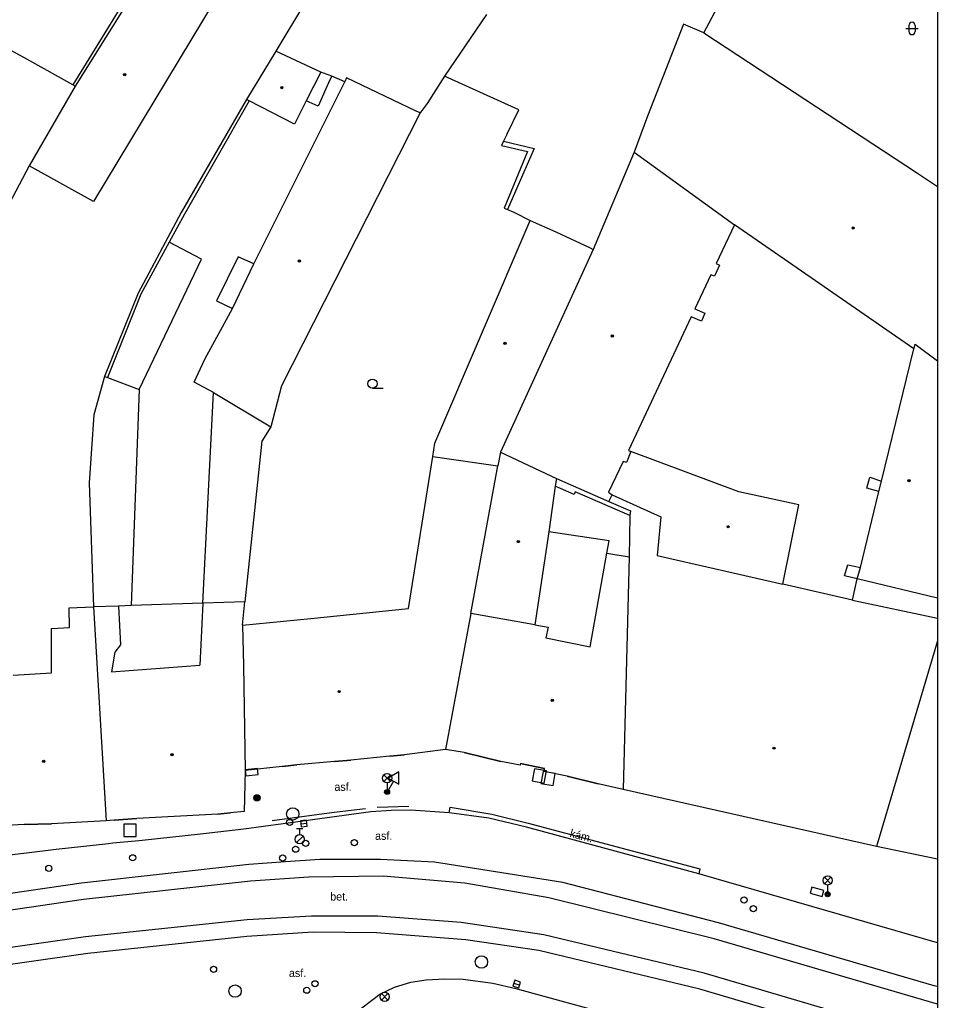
# Model space of a CAD drawing. Extents: x -600309 to -598967, y -1161267 to -1160292.
# Drawn here: x -599041.6 to -598967.1, y -1161051.1 to -1160971.4 of the extents above; entities that cross this region are included whole.
import ezdxf

# ---------------------------------------------------------------- set-up
doc = ezdxf.new("R2010")
doc.units = 0
for name, color, linetype in [('Level 10', 7, 'Continuous'), ('Level 11', 7, 'Continuous'), ('Level 13', 7, 'Continuous'), ('Level 24', 7, 'Continuous'), ('Level 25', 7, 'Continuous'), ('Level 26', 7, 'Continuous'), ('Level 27', 7, 'Continuous'), ('Level 28', 7, 'Continuous'), ('Level 33', 7, 'Continuous'), ('Level 34', 7, 'Continuous'), ('Level 36', 7, 'Continuous'), ('Level 39', 7, 'Continuous'), ('Level 40', 7, 'Continuous'), ('Level 5', 7, 'Continuous'), ('Level 51', 7, 'Continuous'), ('Level 54', 7, 'Continuous'), ('Level 6', 7, 'Continuous'), ('Level 9', 7, 'Continuous'), ('Vrstva 63', 7, 'Continuous')]:
    doc.layers.add(name, color=color, linetype=linetype)

msp = doc.modelspace()

# ---------------------------------------------------------------- linework, layer by layer
at = {"layer": 'Level 10'}
for points in [[(-599006.76, -1161035.83), (-599009.86, -1161035.61), (-599011.46, -1161035.65), (-599013.11, -1161035.75), (-599018.63, -1161036.51), (-599023.42, -1161037.1599), (-599026.94, -1161037.58), (-599031.68, -1161038.08), (-599031.95, -1161038.11), (-599034.07, -1161038.31), (-599034.41, -1161038.35), (-599038.67, -1161038.82), (-599041.07, -1161039.11), (-599048.87, -1161040.02), (-599055.58, -1161040.9699), (-599061.98, -1161041.9), (-599071.84, -1161043.57)], [(-598967.1085, -1161046.4016), (-598986.4699, -1161040.8), (-599000.46, -1161036.99), (-599003.54, -1161036.28), (-599006.76, -1161035.83)], [(-599012.39, -1161050.57), (-599011.18, -1161049.99), (-599009.87, -1161049.59), (-599008.61, -1161049.4), (-599007.1, -1161049.32), (-599005.61, -1161049.34), (-599003.2, -1161049.6599)], [(-599003.2, -1161049.6599), (-599001.34, -1161050.09), (-598994.53, -1161051.96)], [(-599017.36, -1161054.4699), (-599015.65, -1161053.06), (-599012.39, -1161050.57)]]:
    msp.add_lwpolyline(points, dxfattribs=at)
at = {"layer": 'Level 11'}
for points in [[(-599031.93, -1161001.46), (-599026.87, -1160990.89), (-599029.49, -1160989.51)], [(-599034.75, -1161000.4), (-599034.5, -1161000.5), (-599031.93, -1161001.46), (-599032.56, -1161019.01)], [(-598971.85, -1161009.75), (-598972.85, -1161009.48), (-598972.59, -1161008.59), (-598971.64, -1161008.9)], [(-598992.08, -1161011.69), (-598996.52, -1161009.77), (-598996.6, -1161009.98), (-598998.15, -1161009.31)], [(-598993.94, -1161014.75), (-598993.76, -1161013.74), (-598998.65, -1161013.03)], [(-598973.61, -1161016.84), (-598974.64, -1161016.58), (-598974.38, -1161015.7), (-598973.36, -1161015.93)], [(-598974, -1161018.56), (-598973.61, -1161016.84)], [(-599006.76, -1161035.83), (-599006.67, -1161035.39), (-599003.3, -1161035.94), (-599000.33, -1161036.67), (-598986.4099, -1161040.38)], [(-598967.1085, -1161049.953), (-598967.36, -1161049.88), (-598984.88, -1161044.77), (-598997.53, -1161041.5), (-599007.93, -1161039.85), (-599012.33, -1161039.64), (-599017.26, -1161039.64), (-599020.04, -1161039.82), (-599023.01, -1161040.02), (-599036.61, -1161041.54), (-599052.63, -1161043.88), (-599055.34, -1161044.28), (-599060.36, -1161045.02), (-599064.4099, -1161045.61)], [(-598986.41, -1161040.38), (-598986.47, -1161040.8)], [(-598967.1085, -1161055.845), (-598968.81, -1161055.35), (-598986.39, -1161050.15), (-598999.4699, -1161047.02), (-599005.39, -1161046.14), (-599012.64, -1161045.59), (-599017.79, -1161045.52), (-599023.18, -1161045.87), (-599036.1, -1161047.26), (-599059.74, -1161050.63), (-599063.6, -1161051.2)]]:
    msp.add_lwpolyline(points, dxfattribs=at)
at = {"layer": 'Level 13'}
for points in [[(-598967.1085, -1161051.3632), (-598967.74, -1161051.18), (-598985.24, -1161046.07), (-598998.67, -1161042.74), (-599005.48, -1161041.56), (-599012.12, -1161040.99), (-599018.14, -1161041.05), (-599022.88, -1161041.4), (-599036.43, -1161042.88), (-599060.17, -1161046.36), (-599075.07, -1161048.51)], [(-598967.1085, -1161054.4443), (-598968.43, -1161054.06), (-598986.04, -1161048.85), (-598999.06, -1161045.74), (-599005.79, -1161044.73), (-599012.53, -1161044.23), (-599017.93, -1161044.2199), (-599023.15, -1161044.52), (-599036.27, -1161045.92), (-599059.93, -1161049.29), (-599070.76, -1161050.9)]]:
    msp.add_lwpolyline(points, dxfattribs=at)
at = {"layer": 'Level 24'}
for points in [[(-599023.2506, -1161032.8317), (-599022.2563, -1161032.7255), (-599022.3094, -1161032.2283), (-599023.3037, -1161032.3345)], [(-598977.4284, -1161042.3583), (-598976.4643, -1161042.6237), (-598976.3316, -1161042.1417), (-598977.2957, -1161041.8763)]]:
    msp.add_lwpolyline(points, close=True, dxfattribs=at)
at = {"layer": 'Level 25'}
for radius in [0.25, 0.2, 0.15, 0.1, 0.05]:
    msp.add_circle((-599022.35, -1161034.62), radius, dxfattribs=at)
at = {"layer": 'Level 26'}
for points in [[(-599000.0118, -1161033.2419), (-598999.0281, -1161033.4218), (-598998.8482, -1161032.4381), (-598999.8319, -1161032.2582)], [(-598999.3017, -1161033.4519), (-598998.318, -1161033.6318), (-598998.1381, -1161032.6481), (-598999.1218, -1161032.4682)], [(-599033.17, -1161037.75), (-599032.17, -1161037.75), (-599032.17, -1161036.75), (-599033.17, -1161036.75)]]:
    msp.add_lwpolyline(points, close=True, dxfattribs=at)
at = {"layer": 'Level 27'}
for p, q in [((-599018.8085, -1161036.7277), (-599018.3115, -1161036.6723)), ((-599001.4995, -1161049.6782), (-599001.0205, -1161049.8218))]:
    msp.add_line(p, q, dxfattribs=at)
for points in [[(-599018.7808, -1161036.9761), (-599018.2839, -1161036.9208), (-599018.3392, -1161036.4239), (-599018.8361, -1161036.4792)], [(-599001.5713, -1161049.9176), (-599001.0924, -1161050.0613), (-599000.9487, -1161049.5824), (-599001.4276, -1161049.4387)]]:
    msp.add_lwpolyline(points, close=True, dxfattribs=at)
for centre in [(-599019.45, -1161035.93), (-599004.13, -1161047.95), (-599024.14, -1161050.31)]:
    msp.add_circle(centre, 0.5, dxfattribs=at)
at = {"layer": 'Level 28'}
for p, q in [((-599019.14, -1161037.105), (-599018.64, -1161037.105)), ((-599018.89, -1161037.605), (-599018.89, -1161037.105)), ((-599019.148, -1161038.252), (-599018.618, -1161037.722))]:
    msp.add_line(p, q, dxfattribs=at)
for centre, radius in [((-599019.7, -1161036.62), 0.25), ((-599018.89, -1161037.98), 0.375), ((-599018.4, -1161038.32), 0.25), ((-599014.45, -1161038.26), 0.25), ((-599019.2199, -1161038.79), 0.25), ((-599032.45, -1161039.49), 0.25), ((-599020.27, -1161039.5), 0.25), ((-599039.26, -1161040.35), 0.25), ((-598982.81, -1161042.92), 0.25), ((-598982.05, -1161043.62), 0.25), ((-599025.88, -1161048.54), 0.25), ((-599018.31, -1161050.24), 0.25), ((-599017.65, -1161049.7199), 0.25)]:
    msp.add_circle(centre, radius, dxfattribs=at)
at = {"layer": 'Level 33'}
for p, q in [((-599012.055, -1161033.29), (-599011.525, -1161032.76)), ((-599012.055, -1161032.76), (-599011.525, -1161033.29)), ((-599011.79, -1161033.4), (-599011.79, -1161034.15)), ((-598976.285, -1161041.59), (-598975.755, -1161041.06)), ((-598976.285, -1161041.06), (-598975.755, -1161041.59)), ((-598976.02, -1161041.7), (-598976.02, -1161042.45)), ((-599012.255, -1161051.04), (-599011.725, -1161050.51)), ((-599012.255, -1161050.51), (-599011.725, -1161051.04))]:
    msp.add_line(p, q, dxfattribs=at)
for centre, radius in [((-599011.79, -1161033.025), 0.375), ((-599011.79, -1161034.15), 0.2), ((-599011.79, -1161034.15), 0.1445), ((-599011.79, -1161034.15), 0.0876), ((-598976.02, -1161041.325), 0.375), ((-598976.02, -1161042.45), 0.2), ((-598976.02, -1161042.45), 0.1445), ((-598976.02, -1161042.45), 0.0876), ((-599011.99, -1161050.775), 0.375)]:
    msp.add_circle(centre, radius, dxfattribs=at)
at = {"layer": 'Level 34'}
for p, q in [((-599011.281, -1161033.2684), (-599011.79, -1161034.15)), ((-599012.0065, -1161034.025), (-599011.5735, -1161034.275))]:
    msp.add_line(p, q, dxfattribs=at)
msp.add_lwpolyline([(-599011.714, -1161033.0184), (-599010.848, -1161033.5184), (-599010.848, -1161032.5184)], close=True, dxfattribs=at)
at = {"layer": 'Level 36'}
for p, q in [((-598969.4159, -1160971.896), (-598969.4159, -1160972.396)), ((-598968.9159, -1160971.896), (-598968.9159, -1160972.396)), ((-598969.6659, -1160972.146), (-598968.6659, -1160972.146)), ((-599012.98, -1161001.365), (-599012.105, -1161001.365))]:
    msp.add_line(p, q, dxfattribs=at)
msp.add_circle((-599012.9801, -1161000.9899), 0.375, dxfattribs=at)
for centre, start, end in [((-598969.1656, -1160971.8963), 0, 180), ((-598969.1656, -1160972.3963), 180, 0)]:
    msp.add_arc(centre, 0.25, start, end, dxfattribs=at)
at = {"layer": 'Level 39'}
for centre, radius in [((-599033.1, -1160975.89), 0.09), ((-599033.1, -1160975.89), 0.0398), ((-599020.34, -1160976.96), 0.09), ((-599020.34, -1160976.96), 0.0398), ((-598973.95, -1160988.35), 0.09), ((-598973.95, -1160988.35), 0.0398), ((-599018.9099, -1160991.03), 0.09), ((-599018.9099, -1160991.03), 0.0398), ((-598993.51, -1160997.11), 0.09), ((-598993.51, -1160997.11), 0.0398), ((-599002.21, -1160997.71), 0.09), ((-599002.21, -1160997.71), 0.0398), ((-598969.42, -1161008.86), 0.09), ((-598969.42, -1161008.86), 0.0398), ((-598984.1, -1161012.61), 0.09), ((-598984.1, -1161012.61), 0.0398), ((-599001.14, -1161013.81), 0.09), ((-599001.14, -1161013.81), 0.0398), ((-599015.68, -1161025.99), 0.09), ((-599015.68, -1161025.99), 0.0398), ((-598998.38, -1161026.7), 0.09), ((-598998.38, -1161026.7), 0.0398), ((-598980.38, -1161030.59), 0.09), ((-598980.38, -1161030.59), 0.0398), ((-599039.67, -1161031.6599), 0.09), ((-599039.67, -1161031.6599), 0.0398), ((-599029.26, -1161031.12), 0.09), ((-599029.26, -1161031.12), 0.0398)]:
    msp.add_circle(centre, radius, dxfattribs=at)
at = {"layer": 'Level 5'}
for p, q in [((-598968.7199, -1160983.9), (-598967.1085, -1160984.9791)), ((-598968.9099, -1160997.77), (-598967.1085, -1160999.1287)), ((-598967.1085, -1161018.4178), (-598973.61, -1161016.84)), ((-598974, -1161018.56), (-598967.1085, -1161020.0407)), ((-598967.1085, -1161021.8708), (-598972.04, -1161038.56)), ((-598967.1085, -1161039.6134), (-598972.04, -1161038.56))]:
    msp.add_line(p, q, dxfattribs=at)
for points in [[(-599029.78, -1160965.09), (-599037.11, -1160976.83)], [(-599024.71, -1160968.08), (-599035.62, -1160986.2)], [(-598987.7199, -1160971.81), (-598990.65, -1160979.27)], [(-598986.06, -1160972.5), (-598987.7199, -1160971.81)], [(-598986.06, -1160972.5), (-598968.7199, -1160983.9)], [(-599020.83, -1160974), (-599023.21, -1160977.9099)], [(-599017.18, -1160975.69), (-599020.83, -1160974)], [(-599017.18, -1160975.69), (-599018.35, -1160978.03)], [(-599022.6, -1160991.27), (-599015.23, -1160976.4699)], [(-599015.09, -1160976.1599), (-599015.23, -1160976.4699)], [(-599009.44, -1160978.87), (-599015.09, -1160976.1599)], [(-599037.11, -1160976.83), (-599040.86, -1160983.31)], [(-599022.98, -1160978.03), (-599023.21, -1160977.9099)], [(-599019.31, -1160979.9099), (-599022.98, -1160978.03)], [(-599018.35, -1160978.03), (-599019.31, -1160979.9099)], [(-599009.11, -1160978.99), (-599020.36, -1161001.1599)], [(-599009.11, -1160978.99), (-599009.44, -1160978.87)], [(-598990.65, -1160979.27), (-598991.73, -1160982.19)], [(-598991.73, -1160982.19), (-598995.05, -1160990.09)], [(-598991.73, -1160982.19), (-598983.59, -1160988.1)], [(-599035.62, -1160986.2), (-599040.86, -1160983.31)], [(-599007.9099, -1161005.83), (-599000.17, -1160987.73)], [(-599000.17, -1160987.73), (-598998.1, -1160988.67)], [(-598998.1, -1160988.67), (-598995.3, -1160989.9699)], [(-598983.59, -1160988.1), (-598985.07, -1160991.2199)], [(-598969.02, -1160998.1599), (-598983.59, -1160988.1)], [(-598995.05, -1160990.09), (-599002.58, -1161006.55)], [(-598995.3, -1160989.9699), (-598995.05, -1160990.09)], [(-599024.34, -1160994.89), (-599022.6, -1160991.27)], [(-598984.8, -1160991.37), (-598985.21, -1160992.25)], [(-598985.07, -1160991.2199), (-598984.8, -1160991.37)], [(-598985.5, -1160992.14), (-598986.81, -1160994.9099)], [(-598985.21, -1160992.25), (-598985.5, -1160992.14)], [(-599026.58, -1160999.01), (-599024.34, -1160994.89)], [(-598986.81, -1160994.9099), (-598985.98, -1160995.26)], [(-598987.09, -1160995.57), (-598992.2, -1161006.42)], [(-598986.26, -1160995.92), (-598987.09, -1160995.57)], [(-598985.98, -1160995.26), (-598986.26, -1160995.92)], [(-598971.64, -1161008.9), (-598969.02, -1160998.1599)], [(-598969.02, -1160998.1599), (-598968.9099, -1160997.77)], [(-599027.46, -1161000.88), (-599026.58, -1160999.01)], [(-599034.75, -1161000.4), (-599035.61, -1161003.51)], [(-599025.9, -1161001.7), (-599027.46, -1161000.88)], [(-599020.36, -1161001.1599), (-599021.23, -1161004.5)], [(-599026.76, -1161018.81), (-599025.9, -1161001.7)], [(-599025.9, -1161001.7), (-599021.23, -1161004.5)], [(-599035.61, -1161003.51), (-599035.98, -1161009.04)], [(-599021.23, -1161004.5), (-599021.96, -1161005.67)], [(-599021.96, -1161005.67), (-599023.34, -1161018.7)], [(-599008.07, -1161006.9099), (-599007.9099, -1161005.83)], [(-599010.06, -1161019.25), (-599008.07, -1161006.9099)], [(-599008.07, -1161006.9099), (-599002.79, -1161007.6599)], [(-599002.58, -1161006.55), (-599002.79, -1161007.6599)], [(-599002.58, -1161006.55), (-598998.04, -1161008.68)], [(-598991.99, -1161006.5), (-598992.36, -1161007.39)], [(-598992.2, -1161006.42), (-598991.99, -1161006.5)], [(-598983.23, -1161009.77), (-598991.99, -1161006.5)], [(-599005, -1161019.65), (-599002.79, -1161007.6599)], [(-598992.63, -1161007.31), (-598993.81, -1161009.8)], [(-598992.36, -1161007.39), (-598992.63, -1161007.31)], [(-599035.98, -1161009.04), (-599035.64, -1161019.12)], [(-598998.15, -1161009.31), (-598998.65, -1161013.03)], [(-598998.04, -1161008.68), (-598998.15, -1161009.31)], [(-598998.04, -1161008.68), (-598993.79, -1161010.56)], [(-598971.85, -1161009.75), (-598971.64, -1161008.9)], [(-598993.81, -1161009.8), (-598993.51, -1161010.01)], [(-598993.79, -1161010.56), (-598993.51, -1161010.01)], [(-598993.51, -1161010.01), (-598989.56, -1161011.79)], [(-598978.35, -1161010.83), (-598983.23, -1161009.77)], [(-598973.36, -1161015.93), (-598971.85, -1161009.75)], [(-598993.79, -1161010.56), (-598992.04, -1161011.32)], [(-598979.67, -1161017.27), (-598978.35, -1161010.83)], [(-598992.08, -1161011.69), (-598992.14, -1161015.04)], [(-598992.04, -1161011.32), (-598992.08, -1161011.69)], [(-598989.56, -1161011.79), (-598989.85, -1161014.95)], [(-598998.65, -1161013.03), (-598999.8, -1161020.56)], [(-598995.29, -1161022.37), (-598993.94, -1161014.75)], [(-598993.94, -1161014.75), (-598992.14, -1161015.04)], [(-598989.85, -1161014.95), (-598979.67, -1161017.27)], [(-598992.14, -1161015.04), (-598992.63, -1161033.93)], [(-598973.61, -1161016.84), (-598973.36, -1161015.93)], [(-598974, -1161018.56), (-598979.67, -1161017.27)], [(-599026.76, -1161018.81), (-599032.56, -1161019.01), (-599033.61, -1161019.05)], [(-599026.76, -1161018.81), (-599027.01, -1161023.84)], [(-599023.34, -1161018.7), (-599026.76, -1161018.81)], [(-599023.54, -1161020.61), (-599023.34, -1161018.7)], [(-599037.6, -1161019.2), (-599035.64, -1161019.12)], [(-599037.57, -1161020.79), (-599037.6, -1161019.2)], [(-599033.61, -1161019.05), (-599035.64, -1161019.12)], [(-599035.64, -1161019.12), (-599034.59, -1161036.49)], [(-599033.61, -1161019.05), (-599033.45, -1161022.19)], [(-599017.98, -1161020.05), (-599010.06, -1161019.25)], [(-599005, -1161019.65), (-599007.04, -1161030.69)], [(-598999.8, -1161020.56), (-599005, -1161019.65)], [(-599023.54, -1161020.61), (-599017.98, -1161020.05)], [(-598999.8, -1161020.56), (-598998.7199, -1161020.75)], [(-599039.05, -1161024.48), (-599039.03, -1161020.88)], [(-599039.03, -1161020.88), (-599037.57, -1161020.79)], [(-599023.54, -1161020.61), (-599023.44, -1161023.87)], [(-598998.7199, -1161020.75), (-598998.89, -1161021.63)], [(-598998.89, -1161021.63), (-598995.29, -1161022.37)], [(-599033.9099, -1161022.8), (-599034.18, -1161024.38)], [(-599033.45, -1161022.19), (-599033.9099, -1161022.8)], [(-599042.1599, -1161024.67), (-599039.05, -1161024.48)], [(-599034.18, -1161024.38), (-599027.01, -1161023.84)], [(-599023.44, -1161023.87), (-599023.32, -1161032.4099)], [(-599007.04, -1161030.69), (-599010.38, -1161031.12)], [(-599005.52, -1161030.94), (-599007.04, -1161030.69)], [(-599002.55, -1161031.68), (-599005.52, -1161030.94)], [(-599016.07, -1161031.6599), (-599019.12, -1161031.94)], [(-599014.74, -1161031.56), (-599016.07, -1161031.6599)], [(-599011.58, -1161031.24), (-599014.74, -1161031.56)], [(-599010.38, -1161031.12), (-599011.58, -1161031.24)], [(-599000.98, -1161031.9699), (-599002.55, -1161031.68)], [(-599023.32, -1161032.4099), (-599023.39, -1161035.74)], [(-599020.32, -1161032.08), (-599023.32, -1161032.4099)], [(-599019.12, -1161031.94), (-599020.32, -1161032.08)], [(-599000.95, -1161031.82), (-599000.98, -1161031.9699)], [(-598999, -1161032.25), (-599000.95, -1161031.82)], [(-598999.05, -1161032.49), (-598999, -1161032.25)], [(-598997.1599, -1161032.87), (-598999.05, -1161032.49)], [(-598994.65, -1161033.48), (-598997.1599, -1161032.87)], [(-598992.63, -1161033.93), (-598994.65, -1161033.48)], [(-598972.04, -1161038.56), (-598992.63, -1161033.93)], [(-599034.59, -1161036.49), (-599039.03, -1161036.7199)], [(-599033.94, -1161036.42), (-599034.59, -1161036.49)], [(-599032.11, -1161036.31), (-599033.94, -1161036.42)], [(-599025.54, -1161035.94), (-599032.11, -1161036.31)], [(-599024.5, -1161035.84), (-599025.54, -1161035.94)], [(-599023.39, -1161035.74), (-599024.5, -1161035.84)], [(-599041.26, -1161036.79), (-599045.59, -1161037.02)], [(-599039.03, -1161036.7199), (-599041.26, -1161036.79)]]:
    msp.add_lwpolyline(points, dxfattribs=at)
at = {"layer": 'Level 51'}
for points in [[(-598986.06, -1160972.5), (-598982.54, -1160965.82)], [(-599018.49, -1160970.13), (-599020.83, -1160974)], [(-599003.7199, -1160971), (-599007.12, -1160976.01)], [(-599041.05, -1160974.65), (-599042.4699, -1160973.86)], [(-599037.31, -1160976.7199), (-599041.05, -1160974.65)], [(-599016.29, -1160976.03), (-599017.18, -1160975.69)], [(-599037.11, -1160976.83), (-599037.31, -1160976.7199)], [(-599015.23, -1160976.4699), (-599016.29, -1160976.03)], [(-599007.12, -1160976.01), (-599008.54, -1160978.25)], [(-599001.1, -1160978.74), (-599007.12, -1160976.01)], [(-599023.21, -1160977.9099), (-599028.5, -1160987.09)], [(-599008.54, -1160978.25), (-599009.11, -1160978.99)], [(-599002.03, -1160980.71), (-599001.1, -1160978.74)], [(-599002.03, -1160980.71), (-599002.34, -1160981.29)], [(-599002.34, -1160981.29), (-598999.84, -1160981.9)], [(-598999.84, -1160981.9), (-599002.02, -1160986.85)], [(-599040.86, -1160983.31), (-599044.68, -1160990.51)], [(-599028.5, -1160987.09), (-599032, -1160993.63), (-599034.75, -1161000.4)], [(-599002.02, -1160986.85), (-599001.49, -1160987.06)], [(-599001.49, -1160987.06), (-599000.17, -1160987.73)]]:
    msp.add_lwpolyline(points, dxfattribs=at)
at = {"layer": 'Level 54'}
for points in [[(-599030.07, -1160964.95), (-599037.31, -1160976.7199)], [(-599016.44, -1160976.33), (-599017.4, -1160978.46)], [(-599016.29, -1160976.03), (-599016.44, -1160976.33)], [(-599022.98, -1160978.03), (-599028.25, -1160987.23)], [(-599017.4, -1160978.46), (-599018.35, -1160978.03)], [(-599002.34, -1160981.29), (-599002.49, -1160981.65)], [(-599002.49, -1160981.65), (-599000.4, -1160982.14)], [(-599000.4, -1160982.14), (-599002.28, -1160986.75)], [(-599002.28, -1160986.75), (-599002.02, -1160986.85)], [(-599028.25, -1160987.23), (-599029.49, -1160989.51), (-599031.78, -1160993.71), (-599034.5, -1161000.5)], [(-599023.88, -1160990.68), (-599025.63, -1160994.26)], [(-599022.6, -1160991.27), (-599023.88, -1160990.68)], [(-599025.63, -1160994.26), (-599024.34, -1160994.89)]]:
    msp.add_lwpolyline(points, dxfattribs=at)
at = {"layer": 'Level 6'}
for points in [[(-599005.52, -1161030.94), (-599002.55, -1161031.68)], [(-599016.07, -1161031.6599), (-599014.74, -1161031.56)], [(-599011.58, -1161031.24), (-599010.38, -1161031.12)], [(-599020.32, -1161032.08), (-599019.12, -1161031.94)], [(-599000.95, -1161031.82), (-598999, -1161032.25)], [(-598997.1599, -1161032.87), (-598994.65, -1161033.48)], [(-599033.94, -1161036.42), (-599032.11, -1161036.31)], [(-599025.54, -1161035.94), (-599024.5, -1161035.84)], [(-599041.26, -1161036.79), (-599039.03, -1161036.7199)]]:
    msp.add_lwpolyline(points, dxfattribs=at)
at = {"layer": 'Level 9'}
for points in [[(-599021.12, -1161036.4699), (-599016.08, -1161035.79), (-599013.54, -1161035.49)], [(-599012.61, -1161035.37), (-599010.02, -1161035.29)]]:
    msp.add_lwpolyline(points, dxfattribs=at)
at = {"layer": 'Vrstva 63'}
msp.add_lwpolyline([(-600308.541, -1160292.3474), (-598967.1085, -1160292.3474), (-598967.1085, -1161267.0314), (-600308.541, -1161267.0314)], close=True, dxfattribs=at)

# ---------------------------------------------------------------- texts
at = {"layer": 'Level 40'}
for s, p in [('asf.', (-599016.07, -1161034.05)), ('asf.', (-599012.77, -1161038.03)), ('bet.', (-599016.4099, -1161042.96)), ('asf.', (-599019.76, -1161049.17))]:
    msp.add_text(s, height=0.65, dxfattribs=at).set_placement(p)
msp.add_text('kám.', height=0.65, rotation=345.45, dxfattribs=at).set_placement((-598997, -1161037.78))

doc.saveas('drawing.dxf')
